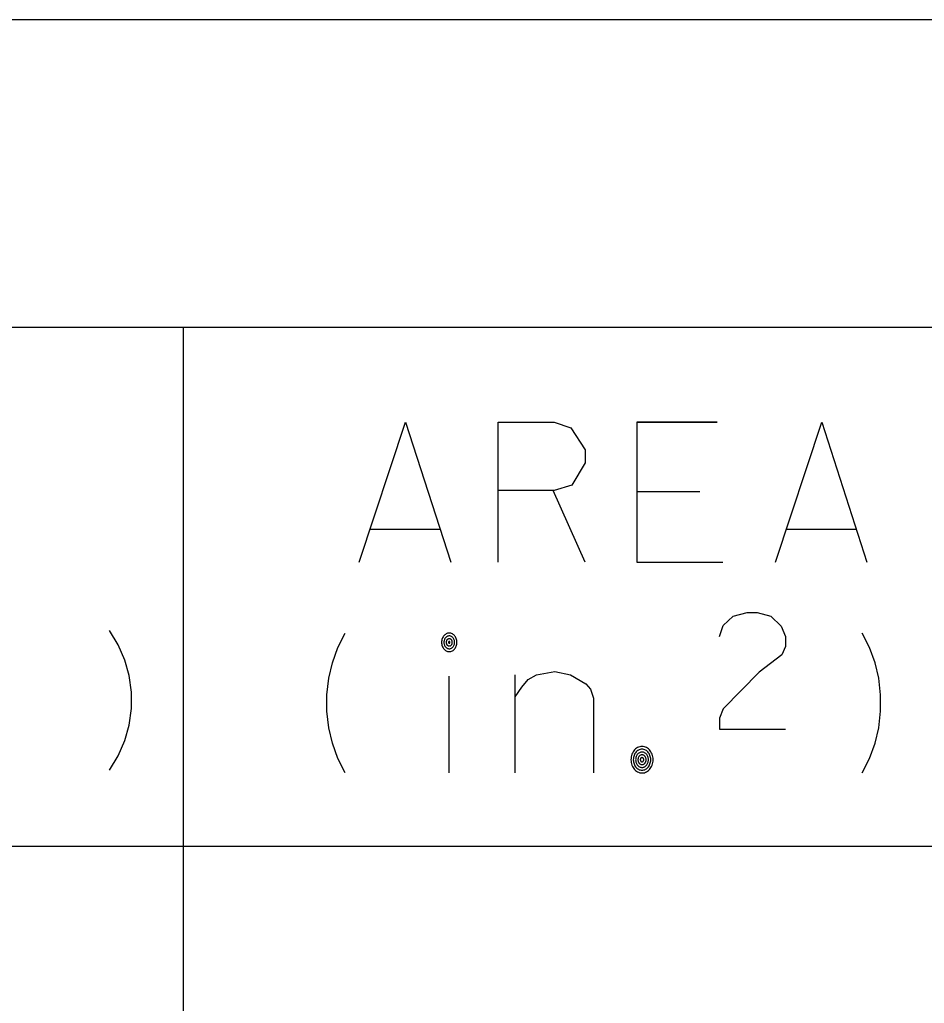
# Model space of a CAD drawing. Extents: x 635698 to 639877, y 296617 to 300175.
# Drawn here: x 639281.96 to 639301.37, y 299382.86 to 299403.96 of the extents above; entities that cross this region are included whole.
import ezdxf

# ---------------------------------------------------------------- set-up
doc = ezdxf.new("R2010")
doc.units = 0
doc.layers.add('1', color=7, linetype='Continuous')
doc.layers.add('3', color=7, linetype='Continuous')

msp = doc.modelspace()

# ---------------------------------------------------------------- linework, layer by layer
at = {"layer": '1'}
for p, q in [((639412.368, 299403.959), (639008.767, 299403.959)), ((639412.368, 299397.357), (639263.111, 299397.357)), ((639285.469, 299397.357), (639285.469, 299201.542)), ((639412.368, 299386.224), (639083.857, 299386.224))]:
    msp.add_line(p, q, dxfattribs=at)
at = {"layer": '3'}
for points in [[(639289.249, 299392.325), (639290.241, 299395.325), (639291.209, 299392.325)], [(639292.226, 299392.325), (639292.226, 299395.325), (639293.43, 299395.325), (639293.785, 299395.207), (639294.091, 299394.734), (639294.091, 299394.451), (639293.808, 299393.978), (639293.43, 299393.86), (639292.226, 299393.86)], [(639296.927, 299395.325), (639295.202, 299395.325), (639295.202, 299392.325), (639297.045, 299392.325)], [(639295.202, 299395.325), (639296.927, 299395.325)], [(639298.179, 299392.325), (639299.171, 299395.325), (639300.139, 299392.325)], [(639294.091, 299392.325), (639293.407, 299393.86)], [(639295.202, 299393.837), (639296.552, 299393.837)], [(639295.202, 299393.837), (639296.552, 299393.837)], [(639289.485, 299393.033), (639290.973, 299393.033)], [(639298.415, 299393.033), (639299.903, 299393.033)], [(639296.977, 299390.732), (639297.056, 299390.968), (639297.273, 299391.165), (639297.568, 299391.244), (639297.784, 299391.244), (639298.08, 299391.165), (639298.296, 299390.948), (639298.395, 299390.732), (639298.395, 299390.515), (639298.316, 299390.338), (639297.824, 299389.964), (639297.056, 299389.177), (639296.977, 299388.98), (639296.977, 299388.744), (639298.395, 299388.744)], [(639283.89, 299387.861), (639284.079, 299388.169), (639284.221, 299388.499), (639284.315, 299388.83), (639284.362, 299389.184), (639284.362, 299389.539), (639284.315, 299389.893), (639284.221, 299390.223), (639284.079, 299390.554), (639283.89, 299390.861)], [(639288.947, 299387.803), (639288.79, 299388.11), (639288.671, 299388.441), (639288.593, 299388.771), (639288.553, 299389.125), (639288.553, 299389.48), (639288.593, 299389.834), (639288.671, 299390.165), (639288.79, 299390.495), (639288.947, 299390.803)], [(639291.344, 299390.604), (639291.343, 299390.625), (639291.34, 299390.645), (639291.336, 299390.666), (639291.33, 299390.685), (639291.322, 299390.703), (639291.312, 299390.721), (639291.301, 299390.737), (639291.289, 299390.752), (639291.276, 299390.765), (639291.261, 299390.776), (639291.246, 299390.785), (639291.23, 299390.793), (639291.213, 299390.798), (639291.196, 299390.801), (639291.179, 299390.802), (639291.161, 299390.801), (639291.144, 299390.798), (639291.128, 299390.793), (639291.112, 299390.785), (639291.096, 299390.776), (639291.082, 299390.765), (639291.068, 299390.752), (639291.056, 299390.737), (639291.045, 299390.721), (639291.036, 299390.703), (639291.028, 299390.685), (639291.022, 299390.666), (639291.017, 299390.645), (639291.015, 299390.625), (639291.014, 299390.604), (639291.015, 299390.584), (639291.017, 299390.563), (639291.022, 299390.543), (639291.028, 299390.524), (639291.036, 299390.506), (639291.045, 299390.488), (639291.056, 299390.472), (639291.068, 299390.457), (639291.082, 299390.444), (639291.096, 299390.433), (639291.112, 299390.424), (639291.128, 299390.416), (639291.144, 299390.411), (639291.161, 299390.407), (639291.179, 299390.406), (639291.196, 299390.407), (639291.213, 299390.411), (639291.23, 299390.416), (639291.246, 299390.424), (639291.261, 299390.433), (639291.276, 299390.444), (639291.289, 299390.457), (639291.301, 299390.472), (639291.312, 299390.488), (639291.322, 299390.506), (639291.33, 299390.524), (639291.336, 299390.543), (639291.34, 299390.563), (639291.343, 299390.584), (639291.344, 299390.604)], [(639300.038, 299387.803), (639300.195, 299388.11), (639300.313, 299388.441), (639300.392, 299388.771), (639300.431, 299389.125), (639300.431, 299389.48), (639300.392, 299389.834), (639300.313, 299390.165), (639300.195, 299390.495), (639300.038, 299390.803)], [(639291.294, 299390.604), (639291.293, 299390.619), (639291.291, 299390.633), (639291.288, 299390.647), (639291.284, 299390.66), (639291.278, 299390.673), (639291.272, 299390.685), (639291.264, 299390.697), (639291.256, 299390.707), (639291.246, 299390.716), (639291.236, 299390.724), (639291.225, 299390.73), (639291.214, 299390.736), (639291.203, 299390.739), (639291.191, 299390.742), (639291.179, 299390.743), (639291.167, 299390.742), (639291.155, 299390.739), (639291.143, 299390.736), (639291.132, 299390.73), (639291.121, 299390.724), (639291.111, 299390.716), (639291.102, 299390.707), (639291.093, 299390.697), (639291.086, 299390.685), (639291.079, 299390.673), (639291.074, 299390.66), (639291.069, 299390.647), (639291.066, 299390.633), (639291.064, 299390.619), (639291.064, 299390.604), (639291.064, 299390.59), (639291.066, 299390.576), (639291.069, 299390.562), (639291.074, 299390.548), (639291.079, 299390.535), (639291.086, 299390.523), (639291.093, 299390.512), (639291.102, 299390.502), (639291.111, 299390.493), (639291.121, 299390.485), (639291.132, 299390.478), (639291.143, 299390.473), (639291.155, 299390.469), (639291.167, 299390.467), (639291.179, 299390.466), (639291.191, 299390.467), (639291.203, 299390.469), (639291.214, 299390.473), (639291.225, 299390.478), (639291.236, 299390.485), (639291.246, 299390.493), (639291.256, 299390.502), (639291.264, 299390.512), (639291.272, 299390.523), (639291.278, 299390.535), (639291.284, 299390.548), (639291.288, 299390.562), (639291.291, 299390.576), (639291.293, 299390.59), (639291.294, 299390.604)], [(639291.244, 299390.604), (639291.243, 299390.613), (639291.242, 299390.621), (639291.24, 299390.629), (639291.238, 299390.636), (639291.235, 299390.643), (639291.231, 299390.65), (639291.227, 299390.656), (639291.222, 299390.662), (639291.217, 299390.667), (639291.211, 299390.672), (639291.205, 299390.676), (639291.199, 299390.678), (639291.192, 299390.681), (639291.186, 299390.682), (639291.179, 299390.682), (639291.172, 299390.682), (639291.165, 299390.681), (639291.159, 299390.678), (639291.152, 299390.676), (639291.146, 299390.672), (639291.141, 299390.667), (639291.135, 299390.662), (639291.13, 299390.656), (639291.126, 299390.65), (639291.122, 299390.643), (639291.119, 299390.636), (639291.117, 299390.629), (639291.115, 299390.621), (639291.114, 299390.613), (639291.114, 299390.604), (639291.114, 299390.596), (639291.115, 299390.588), (639291.117, 299390.58), (639291.119, 299390.573), (639291.122, 299390.565), (639291.126, 299390.559), (639291.13, 299390.552), (639291.135, 299390.547), (639291.141, 299390.541), (639291.146, 299390.537), (639291.152, 299390.533), (639291.159, 299390.53), (639291.165, 299390.528), (639291.172, 299390.527), (639291.179, 299390.526), (639291.186, 299390.527), (639291.192, 299390.528), (639291.199, 299390.53), (639291.205, 299390.533), (639291.211, 299390.537), (639291.217, 299390.541), (639291.222, 299390.547), (639291.227, 299390.552), (639291.231, 299390.559), (639291.235, 299390.565), (639291.238, 299390.573), (639291.24, 299390.58), (639291.242, 299390.588), (639291.243, 299390.596), (639291.244, 299390.604)], [(639291.194, 299390.604), (639291.194, 299390.606), (639291.193, 299390.608), (639291.193, 299390.61), (639291.193, 299390.612), (639291.192, 299390.613), (639291.191, 299390.615), (639291.19, 299390.617), (639291.189, 299390.618), (639291.188, 299390.619), (639291.186, 299390.62), (639291.185, 299390.621), (639291.183, 299390.622), (639291.182, 299390.622), (639291.18, 299390.622), (639291.179, 299390.622), (639291.177, 299390.622), (639291.176, 299390.622), (639291.174, 299390.622), (639291.173, 299390.621), (639291.171, 299390.62), (639291.17, 299390.619), (639291.169, 299390.618), (639291.168, 299390.617), (639291.167, 299390.615), (639291.166, 299390.613), (639291.165, 299390.612), (639291.164, 299390.61), (639291.164, 299390.608), (639291.164, 299390.606), (639291.164, 299390.604), (639291.164, 299390.603), (639291.164, 299390.601), (639291.164, 299390.599), (639291.165, 299390.597), (639291.166, 299390.595), (639291.167, 299390.594), (639291.168, 299390.592), (639291.169, 299390.591), (639291.17, 299390.59), (639291.171, 299390.589), (639291.173, 299390.588), (639291.174, 299390.587), (639291.176, 299390.587), (639291.177, 299390.587), (639291.179, 299390.587), (639291.18, 299390.587), (639291.182, 299390.587), (639291.183, 299390.587), (639291.185, 299390.588), (639291.186, 299390.589), (639291.188, 299390.59), (639291.189, 299390.591), (639291.19, 299390.592), (639291.191, 299390.594), (639291.192, 299390.595), (639291.193, 299390.597), (639291.193, 299390.599), (639291.193, 299390.601), (639291.194, 299390.603), (639291.194, 299390.604)], [(639292.596, 299389.433), (639292.734, 299389.645), (639292.872, 299389.811), (639293.049, 299389.905), (639293.443, 299389.976), (639293.777, 299389.905), (639294.112, 299389.716), (639294.211, 299389.598), (639294.27, 299389.409), (639294.27, 299387.803)], [(639291.179, 299387.803), (639291.179, 299389.881)], [(639292.596, 299387.803), (639292.596, 299389.905)], [(639295.552, 299388.087), (639295.55, 299388.117), (639295.546, 299388.147), (639295.54, 299388.175), (639295.531, 299388.203), (639295.52, 299388.23), (639295.506, 299388.255), (639295.491, 299388.278), (639295.473, 299388.299), (639295.454, 299388.318), (639295.433, 299388.334), (639295.411, 299388.348), (639295.387, 299388.358), (639295.364, 299388.366), (639295.339, 299388.371), (639295.314, 299388.372), (639295.289, 299388.371), (639295.265, 299388.366), (639295.241, 299388.358), (639295.217, 299388.348), (639295.196, 299388.334), (639295.174, 299388.318), (639295.155, 299388.299), (639295.138, 299388.278), (639295.122, 299388.255), (639295.109, 299388.23), (639295.097, 299388.203), (639295.088, 299388.175), (639295.082, 299388.147), (639295.078, 299388.117), (639295.077, 299388.087), (639295.078, 299388.057), (639295.082, 299388.028), (639295.088, 299387.999), (639295.097, 299387.971), (639295.109, 299387.945), (639295.122, 299387.92), (639295.138, 299387.897), (639295.155, 299387.875), (639295.174, 299387.857), (639295.196, 299387.841), (639295.217, 299387.827), (639295.241, 299387.817), (639295.265, 299387.809), (639295.289, 299387.804), (639295.314, 299387.803), (639295.339, 299387.804), (639295.364, 299387.809), (639295.387, 299387.817), (639295.411, 299387.827), (639295.433, 299387.841), (639295.454, 299387.857), (639295.473, 299387.875), (639295.491, 299387.897), (639295.506, 299387.92), (639295.52, 299387.945), (639295.531, 299387.971), (639295.54, 299387.999), (639295.546, 299388.028), (639295.55, 299388.057), (639295.552, 299388.087)], [(639295.502, 299388.087), (639295.501, 299388.111), (639295.498, 299388.134), (639295.492, 299388.157), (639295.485, 299388.179), (639295.477, 299388.2), (639295.466, 299388.22), (639295.453, 299388.238), (639295.44, 299388.254), (639295.424, 299388.27), (639295.408, 299388.282), (639295.391, 299388.293), (639295.372, 299388.301), (639295.353, 299388.308), (639295.334, 299388.311), (639295.314, 299388.312), (639295.295, 299388.311), (639295.275, 299388.308), (639295.256, 299388.301), (639295.238, 299388.293), (639295.221, 299388.282), (639295.204, 299388.27), (639295.189, 299388.254), (639295.175, 299388.238), (639295.163, 299388.22), (639295.152, 299388.2), (639295.143, 299388.179), (639295.136, 299388.157), (639295.131, 299388.134), (639295.128, 299388.111), (639295.127, 299388.087), (639295.128, 299388.064), (639295.131, 299388.041), (639295.136, 299388.018), (639295.143, 299387.996), (639295.152, 299387.975), (639295.163, 299387.955), (639295.175, 299387.937), (639295.189, 299387.92), (639295.204, 299387.905), (639295.221, 299387.893), (639295.238, 299387.882), (639295.256, 299387.873), (639295.275, 299387.867), (639295.295, 299387.864), (639295.314, 299387.862), (639295.334, 299387.864), (639295.353, 299387.867), (639295.372, 299387.873), (639295.391, 299387.882), (639295.408, 299387.893), (639295.424, 299387.905), (639295.44, 299387.92), (639295.453, 299387.937), (639295.466, 299387.955), (639295.477, 299387.975), (639295.485, 299387.996), (639295.492, 299388.018), (639295.498, 299388.041), (639295.501, 299388.064), (639295.502, 299388.087)], [(639295.452, 299388.087), (639295.451, 299388.105), (639295.449, 299388.122), (639295.445, 299388.138), (639295.44, 299388.155), (639295.433, 299388.17), (639295.425, 299388.185), (639295.416, 299388.198), (639295.406, 299388.21), (639295.395, 299388.221), (639295.383, 299388.23), (639295.37, 299388.238), (639295.357, 299388.244), (639295.343, 299388.249), (639295.329, 299388.252), (639295.314, 299388.252), (639295.3, 299388.252), (639295.286, 299388.249), (639295.272, 299388.244), (639295.258, 299388.238), (639295.245, 299388.23), (639295.233, 299388.221), (639295.222, 299388.21), (639295.212, 299388.198), (639295.203, 299388.185), (639295.195, 299388.17), (639295.188, 299388.155), (639295.183, 299388.138), (639295.18, 299388.122), (639295.178, 299388.105), (639295.177, 299388.087), (639295.178, 299388.07), (639295.18, 299388.053), (639295.183, 299388.037), (639295.188, 299388.02), (639295.195, 299388.005), (639295.203, 299387.99), (639295.212, 299387.977), (639295.222, 299387.965), (639295.233, 299387.954), (639295.245, 299387.945), (639295.258, 299387.937), (639295.272, 299387.93), (639295.286, 299387.926), (639295.3, 299387.923), (639295.314, 299387.922), (639295.329, 299387.923), (639295.343, 299387.926), (639295.357, 299387.93), (639295.37, 299387.937), (639295.383, 299387.945), (639295.395, 299387.954), (639295.406, 299387.965), (639295.416, 299387.977), (639295.425, 299387.99), (639295.433, 299388.005), (639295.44, 299388.02), (639295.445, 299388.037), (639295.449, 299388.053), (639295.451, 299388.07), (639295.452, 299388.087)], [(639295.402, 299388.087), (639295.401, 299388.098), (639295.4, 299388.109), (639295.397, 299388.12), (639295.394, 299388.13), (639295.39, 299388.14), (639295.385, 299388.149), (639295.379, 299388.158), (639295.373, 299388.166), (639295.366, 299388.172), (639295.358, 299388.178), (639295.35, 299388.183), (639295.341, 299388.187), (639295.332, 299388.19), (639295.323, 299388.192), (639295.314, 299388.192), (639295.305, 299388.192), (639295.296, 299388.19), (639295.287, 299388.187), (639295.279, 299388.183), (639295.27, 299388.178), (639295.263, 299388.172), (639295.256, 299388.166), (639295.249, 299388.158), (639295.243, 299388.149), (639295.238, 299388.14), (639295.234, 299388.13), (639295.231, 299388.12), (639295.228, 299388.109), (639295.227, 299388.098), (639295.227, 299388.087), (639295.227, 299388.077), (639295.228, 299388.066), (639295.231, 299388.055), (639295.234, 299388.045), (639295.238, 299388.035), (639295.243, 299388.026), (639295.249, 299388.017), (639295.256, 299388.009), (639295.263, 299388.003), (639295.27, 299387.996), (639295.279, 299387.992), (639295.287, 299387.988), (639295.296, 299387.985), (639295.305, 299387.983), (639295.314, 299387.982), (639295.323, 299387.983), (639295.332, 299387.985), (639295.341, 299387.988), (639295.35, 299387.992), (639295.358, 299387.996), (639295.366, 299388.003), (639295.373, 299388.009), (639295.379, 299388.017), (639295.385, 299388.026), (639295.39, 299388.035), (639295.394, 299388.045), (639295.397, 299388.055), (639295.4, 299388.066), (639295.401, 299388.077), (639295.402, 299388.087)], [(639295.352, 299388.087), (639295.351, 299388.092), (639295.351, 299388.097), (639295.35, 299388.101), (639295.348, 299388.106), (639295.347, 299388.11), (639295.344, 299388.114), (639295.342, 299388.118), (639295.339, 299388.121), (639295.336, 299388.124), (639295.333, 299388.126), (639295.329, 299388.129), (639295.326, 299388.13), (639295.322, 299388.131), (639295.318, 299388.132), (639295.314, 299388.133), (639295.31, 299388.132), (639295.306, 299388.131), (639295.303, 299388.13), (639295.299, 299388.129), (639295.295, 299388.126), (639295.292, 299388.124), (639295.289, 299388.121), (639295.286, 299388.118), (639295.284, 299388.114), (639295.282, 299388.11), (639295.28, 299388.106), (639295.279, 299388.101), (639295.278, 299388.097), (639295.277, 299388.092), (639295.277, 299388.087), (639295.277, 299388.083), (639295.278, 299388.078), (639295.279, 299388.074), (639295.28, 299388.069), (639295.282, 299388.065), (639295.284, 299388.061), (639295.286, 299388.057), (639295.289, 299388.054), (639295.292, 299388.051), (639295.295, 299388.048), (639295.299, 299388.046), (639295.303, 299388.045), (639295.306, 299388.044), (639295.31, 299388.043), (639295.314, 299388.042), (639295.318, 299388.043), (639295.322, 299388.044), (639295.326, 299388.045), (639295.329, 299388.046), (639295.333, 299388.048), (639295.336, 299388.051), (639295.339, 299388.054), (639295.342, 299388.057), (639295.344, 299388.061), (639295.347, 299388.065), (639295.348, 299388.069), (639295.35, 299388.074), (639295.351, 299388.078), (639295.351, 299388.083), (639295.352, 299388.087)]]:
    msp.add_lwpolyline(points, dxfattribs=at)

doc.saveas('drawing.dxf')
